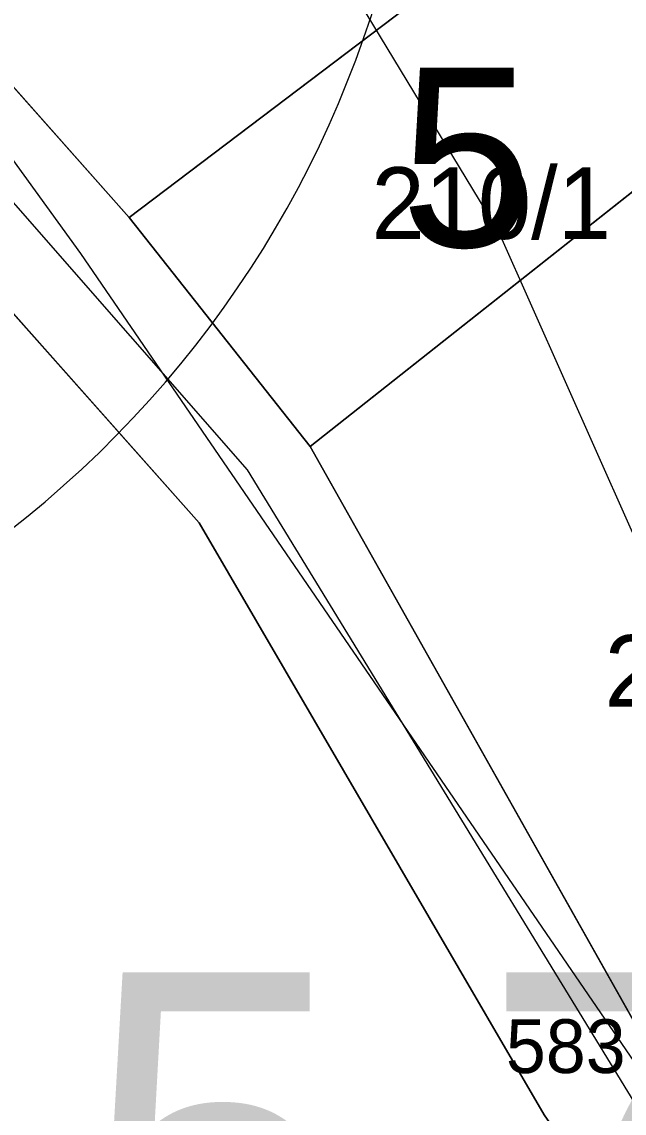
# Model space of a CAD drawing. Extents: x -706130 to -698555, y -971544 to -967260.
# Drawn here: x -703533.1 to -703516.27, y -970481.71 to -970451.23 of the extents above; entities that cross this region are included whole.
import ezdxf

# ---------------------------------------------------------------- set-up
doc = ezdxf.new("R2010")
doc.units = 0
for name, color, linetype in [('Docházková izochrona - VLAK N', 7, 'Continuous'), ('Hranice intravilán', 7, 'Continuous'), ('KN_Budovy', 7, 'Continuous'), ('KN_Budovy_cisla_domovni', 7, 'Continuous'), ('KN_Hranice_parcel', 7, 'Continuous'), ('KN_Parcelni cisla', 7, 'Continuous'), ('KN_Polygon parcely', 7, 'Continuous'), ('KN_POZEMKY_13_ZASTAVENA PLOCHA', 7, 'Continuous'), ('KN_POZEMKY_14_OSTATNI PLOCHA', 7, 'Continuous'), ('KN_POZEMKY_5_ZAHRADA', 7, 'Continuous'), ('KN_VYUZITI_17_ostatni plocha_ostatni komunikace', 7, 'Continuous'), ('KN_VYUZITI_26_ostatni plocha_jina plocha', 7, 'Continuous'), ('KN_Značky bodu BP', 7, 'Continuous'), ('KN_Značky budov', 7, 'Continuous'), ('Komunikace mistni obsluzne - osy S', 7, 'Continuous'), ('OP ELE VN_VVN_trafostanice', 7, 'Continuous'), ('Plochy N_P ŠRAFY', 7, 'Continuous'), ('Plochy smíšené obytné venkovské N', 7, 'Continuous'), ('Plochy smíšené obytné venkovské S', 7, 'Continuous'), ('Plochy verejnych prostranstvi - komunikace ostatni S', 7, 'Continuous'), ('Plochy zmen_ zastavitelne plochy', 7, 'Continuous'), ('Plochy zmen_ zastavitelne plochy_ZAKL', 7, 'Continuous'), ('Regulační bloky zastavitelné N', 7, 'Continuous'), ('Regulační bloky zastavěné S', 7, 'Continuous'), ('Regulační kódy zastavitelne a přestavby N', 7, 'Continuous'), ('Trasy turistické N', 7, 'Continuous'), ('Vodovodní řady - rozváděcí S', 7, 'Continuous'), ('VÝŠKOPIS_vrstevnice hlavní', 7, 'Continuous'), ('Zastavene uzemi N', 7, 'Continuous'), ('Zastavene uzemi plochy N', 7, 'Continuous'), ('Zábory hodnocené - plochy', 7, 'Continuous')]:
    doc.layers.add(name, color=color, linetype=linetype)

msp = doc.modelspace()

# ---------------------------------------------------------------- linework, layer by layer
at = {"layer": 'Docházková izochrona - VLAK N'}
msp.add_circle((-704165.451, -969778.767), 800, dxfattribs=at)
at = {"layer": 'Hranice intravilán'}
msp.add_lwpolyline([(-703671.68, -970421.04), (-703635.34, -970415.7), (-703598.92, -970415.38), (-703584.57, -970401.94), (-703581.752, -970399.103), (-703575.44, -970405.35), (-703572.42, -970408.81), (-703561.53, -970421.29), (-703561.53, -970421.29), (-703545.45, -970434.87), (-703539.12, -970446.53), (-703530.1, -970456.69), (-703525.04, -970463.09), (-703515.47, -970480.09), (-703510.1, -970487.3), (-703506.19, -970495.76), (-703497.27, -970509.64), (-703493.77, -970514.19), (-703498.59, -970513.76), (-703513.76, -970513.44), (-703532.31, -970511.19), (-703515.55, -970543.43), (-703529.12, -970544), (-703506.01, -970582.94)], dxfattribs=at)
at = {"layer": 'KN_Budovy'}
msp.add_lwpolyline([(-703515.65, -970445.75), (-703530.1, -970456.69), (-703525.04, -970463.09), (-703510.95, -970451.95)], close=True, dxfattribs=at)
at = {"layer": 'KN_Hranice_parcel'}
for p, q in [((-703539.12, -970446.53), (-703530.1, -970456.69)), ((-703510.95, -970451.95), (-703525.04, -970463.09)), ((-703525.04, -970463.09), (-703530.1, -970456.69)), ((-703515.47, -970480.09), (-703525.04, -970463.09))]:
    msp.add_line(p, q, dxfattribs=at)
for points in [[(-703501.72, -970509.16), (-703509.89, -970497.16), (-703513.69, -970488.66), (-703518.5, -970481.76), (-703528.15, -970465.22), (-703542.22, -970449.4), (-703548.45, -970436.56), (-703556.14, -970431.12)], [(-703530.1, -970456.69), (-703515.65, -970445.75), (-703510.95, -970451.95)]]:
    msp.add_lwpolyline(points, dxfattribs=at)
at = {"layer": 'KN_Polygon parcely'}
for points in [[(-703416.95, -970645.24), (-703428.02, -970606.74), (-703428.84, -970604.59), (-703432.78, -970597.04), (-703442.73, -970579.48), (-703443.67, -970577.78), (-703453.97, -970560.23), (-703462.43, -970547.72), (-703470.1, -970537.81), (-703493.77, -970514.19), (-703497.27, -970509.64), (-703506.19, -970495.76), (-703510.1, -970487.3), (-703515.47, -970480.09), (-703525.04, -970463.09), (-703530.1, -970456.69), (-703539.12, -970446.53), (-703545.12, -970435.39), (-703545.45, -970434.87), (-703561.53, -970421.29), (-703572.42, -970408.81), (-703575.44, -970405.35), (-703593.78, -970387.2)], [(-703596.35, -970390.14), (-703584.57, -970401.94), (-703581.81, -970404.7), (-703561.99, -970426.7), (-703559.69, -970428.44), (-703556.14, -970431.12), (-703548.45, -970436.56), (-703542.22, -970449.4), (-703528.15, -970465.22), (-703518.5, -970481.76), (-703513.69, -970488.66), (-703509.89, -970497.16), (-703501.72, -970509.16), (-703498.59, -970513.76), (-703495.19, -970518.75), (-703473.58, -970540.46), (-703466.01, -970550.3), (-703457.52, -970562.14), (-703435.9, -970600.45), (-703433.43, -970606.34), (-703419.9, -970645.98)]]:
    msp.add_lwpolyline(points, dxfattribs=at)
for points in [[(-703563.5, -970439.38), (-703571.35, -970445.49), (-703589.39, -970444.8), (-703601.59, -970446.31), (-703562.08, -970505.76), (-703545.23, -970505.86), (-703515.39, -970509.14), (-703501.72, -970509.16), (-703509.89, -970497.16), (-703513.69, -970488.66), (-703518.5, -970481.76), (-703528.15, -970465.22), (-703542.22, -970449.4), (-703548.45, -970436.56), (-703556.14, -970431.12)], [(-703516.38, -970442.15), (-703528.66, -970446.81), (-703539.12, -970446.53), (-703530.1, -970456.69), (-703515.65, -970445.75), (-703510.95, -970451.95), (-703506.85, -970457.07), (-703499.66, -970466.07), (-703504.25, -970469.74), (-703503.16, -970471.11), (-703502.87, -970470.9), (-703494.79, -970465.01), (-703489.16, -970472.79), (-703481.22, -970478.3), (-703458.01, -970469.87), (-703455.3, -970456.92), (-703480.87, -970449.81), (-703487.8, -970447.55)], [(-703530.1, -970456.69), (-703525.04, -970463.09), (-703510.95, -970451.95), (-703515.65, -970445.75)], [(-703503.16, -970471.11), (-703504.25, -970469.74), (-703511.45, -970460.75), (-703506.85, -970457.07), (-703510.95, -970451.95), (-703525.04, -970463.09), (-703515.47, -970480.09)]]:
    msp.add_lwpolyline(points, close=True, dxfattribs=at)
at = {"layer": 'KN_POZEMKY_13_ZASTAVENA PLOCHA'}
for p, q in [((-703530.1, -970456.69), (-703515.65, -970445.75)), ((-703510.95, -970451.95), (-703525.04, -970463.09)), ((-703525.04, -970463.09), (-703530.1, -970456.69))]:
    msp.add_line(p, q, dxfattribs=at)
at = {"layer": 'KN_POZEMKY_14_OSTATNI PLOCHA'}
for p, q in [((-703539.12, -970446.53), (-703530.1, -970456.69)), ((-703528.15, -970465.22), (-703542.22, -970449.4)), ((-703525.04, -970463.09), (-703510.95, -970451.95)), ((-703530.1, -970456.69), (-703525.04, -970463.09)), ((-703515.47, -970480.09), (-703525.04, -970463.09)), ((-703525.04, -970463.09), (-703515.47, -970480.09)), ((-703518.5, -970481.76), (-703528.15, -970465.22))]:
    msp.add_line(p, q, dxfattribs=at)
at = {"layer": 'KN_POZEMKY_5_ZAHRADA'}
for p, q in [((-703515.65, -970445.75), (-703530.1, -970456.69)), ((-703530.1, -970456.69), (-703539.12, -970446.53)), ((-703542.22, -970449.4), (-703528.15, -970465.22)), ((-703528.15, -970465.22), (-703518.5, -970481.76))]:
    msp.add_line(p, q, dxfattribs=at)
at = {"layer": 'KN_VYUZITI_17_ostatni plocha_ostatni komunikace'}
for p, q in [((-703539.12, -970446.53), (-703530.1, -970456.69)), ((-703528.15, -970465.22), (-703542.22, -970449.4)), ((-703530.1, -970456.69), (-703525.04, -970463.09)), ((-703525.04, -970463.09), (-703515.47, -970480.09)), ((-703518.5, -970481.76), (-703528.15, -970465.22))]:
    msp.add_line(p, q, dxfattribs=at)
at = {"layer": 'KN_VYUZITI_26_ostatni plocha_jina plocha'}
for p, q in [((-703525.04, -970463.09), (-703510.95, -970451.95)), ((-703515.47, -970480.09), (-703525.04, -970463.09))]:
    msp.add_line(p, q, dxfattribs=at)
at = {"layer": 'KN_Značky budov'}
msp.add_circle((-703520.517, -970452.709), 0.175, dxfattribs=at)
at = {"layer": 'Komunikace mistni obsluzne - osy S'}
msp.add_lwpolyline([(-703799.428, -970313.344), (-703772.67, -970319.119), (-703743.027, -970323.757), (-703708.137, -970333.12), (-703680.068, -970339.508), (-703649.725, -970350.621), (-703637.833, -970358.584), (-703617.917, -970371.863), (-703601.041, -970383.676), (-703594.395, -970389.101), (-703577.781, -970405.465), (-703560.38, -970424.891), (-703546.214, -970436.092), (-703539.83, -970448.867), (-703526.801, -970463.743), (-703512.023, -970487.895), (-703508.088, -970496.558), (-703493.66, -970517.034), (-703472.761, -970538.298), (-703457.371, -970558.511), (-703445.042, -970579.512), (-703433.936, -970599.551), (-703430.788, -970606.026), (-703418.218, -970645.464)], dxfattribs=at)
at = {"layer": 'OP ELE VN_VVN_trafostanice'}
msp.add_arc((-703551.858, -970441.752), 30, 70.8174, 31.8747, dxfattribs=at)
at = {"layer": 'Plochy N_P ŠRAFY'}
for p, q in [((-703530.1, -970456.69), (-703515.65, -970445.75)), ((-703539.12, -970446.53), (-703530.1, -970456.69))]:
    msp.add_line(p, q, dxfattribs=at)
msp.add_lwpolyline([(-703518.5, -970481.76), (-703528.15, -970465.22), (-703542.22, -970449.4)], dxfattribs=at)
at = {"layer": 'Plochy smíšené obytné venkovské N'}
for p, q in [((-703530.1, -970456.69), (-703515.65, -970445.75)), ((-703539.12, -970446.53), (-703530.1, -970456.69))]:
    msp.add_line(p, q, dxfattribs=at)
msp.add_lwpolyline([(-703518.5, -970481.76), (-703528.15, -970465.22), (-703542.22, -970449.4)], dxfattribs=at)
at = {"layer": 'Plochy smíšené obytné venkovské S'}
for p, q in [((-703530.1, -970456.69), (-703525.04, -970463.09)), ((-703525.04, -970463.09), (-703515.47, -970480.09))]:
    msp.add_line(p, q, dxfattribs=at)
msp.add_lwpolyline([(-703510.95, -970451.95), (-703515.65, -970445.75), (-703530.1, -970456.69)], dxfattribs=at)
at = {"layer": 'Plochy verejnych prostranstvi - komunikace ostatni S'}
for points in [[(-703636.11, -970363.08), (-703623.01, -970370.91), (-703622.48, -970371.21), (-703611.55, -970379.16), (-703596.35, -970390.14), (-703584.57, -970401.94), (-703581.81, -970404.7), (-703561.99, -970426.7), (-703559.69, -970428.44), (-703556.14, -970431.12), (-703548.45, -970436.56), (-703542.22, -970449.4), (-703528.15, -970465.22), (-703518.5, -970481.76), (-703513.69, -970488.66), (-703509.89, -970497.16), (-703501.72, -970509.16), (-703498.59, -970513.76), (-703495.19, -970518.75), (-703473.58, -970540.46), (-703466.01, -970550.3), (-703457.52, -970562.14), (-703435.9, -970600.45)], [(-703416.95, -970645.24), (-703428.02, -970606.74), (-703428.84, -970604.59), (-703432.78, -970597.04), (-703442.73, -970579.48), (-703443.67, -970577.78), (-703453.97, -970560.23), (-703462.43, -970547.72), (-703470.1, -970537.81), (-703493.77, -970514.19), (-703497.27, -970509.64), (-703506.19, -970495.76), (-703510.1, -970487.3), (-703515.47, -970480.09), (-703525.04, -970463.09), (-703530.1, -970456.69), (-703539.12, -970446.53), (-703545.12, -970435.39), (-703545.45, -970434.87), (-703561.53, -970421.29), (-703572.42, -970408.81), (-703575.44, -970405.35), (-703593.78, -970387.2)]]:
    msp.add_lwpolyline(points, dxfattribs=at)
at = {"layer": 'Plochy zmen_ zastavitelne plochy'}
msp.add_lwpolyline([(-703542.22, -970449.4), (-703548.45, -970436.56), (-703556.14, -970431.12), (-703563.5, -970439.38), (-703571.35, -970445.49), (-703589.39, -970444.8), (-703601.59, -970446.31), (-703562.08, -970505.76), (-703545.23, -970505.86), (-703515.39, -970509.14), (-703501.72, -970509.16), (-703509.89, -970497.16), (-703513.69, -970488.66), (-703518.5, -970481.76), (-703528.15, -970465.22)], close=True, dxfattribs=at)
msp.add_lwpolyline([(-703539.12, -970446.53), (-703530.1, -970456.69), (-703515.65, -970445.75), (-703510.95, -970451.95), (-703506.85, -970457.07), (-703499.66, -970466.07), (-703494.79, -970465.01), (-703489.16, -970472.79), (-703481.22, -970478.3), (-703478.98, -970479.85), (-703477.73, -970483.6), (-703472.18, -970500.18), (-703485.86, -970499.73), (-703494.68, -970496.44), (-703497.21, -970490.07), (-703498.44, -970500.19), (-703496.94, -970502.35), (-703505.55, -970496.22), (-703506.19, -970495.76), (-703497.27, -970509.64)], dxfattribs=at)
at = {"layer": 'Plochy zmen_ zastavitelne plochy_ZAKL'}
msp.add_lwpolyline([(-703542.22, -970449.4), (-703548.45, -970436.56), (-703556.14, -970431.12), (-703563.5, -970439.38), (-703571.35, -970445.49), (-703589.39, -970444.8), (-703601.59, -970446.31), (-703562.08, -970505.76), (-703545.23, -970505.86), (-703515.39, -970509.14), (-703501.72, -970509.16), (-703509.89, -970497.16), (-703513.69, -970488.66), (-703518.5, -970481.76), (-703528.15, -970465.22)], close=True, dxfattribs=at)
msp.add_lwpolyline([(-703539.12, -970446.53), (-703530.1, -970456.69), (-703515.65, -970445.75), (-703510.95, -970451.95), (-703506.85, -970457.07), (-703499.66, -970466.07), (-703494.79, -970465.01), (-703489.16, -970472.79), (-703481.22, -970478.3), (-703478.98, -970479.85), (-703477.73, -970483.6), (-703472.18, -970500.18), (-703485.86, -970499.73), (-703494.68, -970496.44), (-703497.21, -970490.07), (-703498.44, -970500.19), (-703496.94, -970502.35), (-703505.55, -970496.22), (-703506.19, -970495.76), (-703497.27, -970509.64)], dxfattribs=at)
at = {"layer": 'Regulační bloky zastavitelné N'}
msp.add_lwpolyline([(-703542.22, -970449.4), (-703548.45, -970436.56), (-703556.14, -970431.12), (-703563.5, -970439.38), (-703571.35, -970445.49), (-703589.39, -970444.8), (-703601.59, -970446.31), (-703562.08, -970505.76), (-703545.23, -970505.86), (-703515.39, -970509.14), (-703501.72, -970509.16), (-703509.89, -970497.16), (-703513.69, -970488.66), (-703518.5, -970481.76), (-703528.15, -970465.22)], close=True, dxfattribs=at)
msp.add_lwpolyline([(-703539.12, -970446.53), (-703530.1, -970456.69), (-703515.65, -970445.75), (-703510.95, -970451.95), (-703506.85, -970457.07), (-703499.66, -970466.07), (-703494.79, -970465.01), (-703489.16, -970472.79), (-703481.22, -970478.3), (-703478.98, -970479.85), (-703477.73, -970483.6), (-703472.18, -970500.18), (-703485.86, -970499.73), (-703494.68, -970496.44), (-703497.21, -970490.07), (-703498.44, -970500.19), (-703496.94, -970502.35), (-703505.55, -970496.22), (-703506.19, -970495.76), (-703497.27, -970509.64)], dxfattribs=at)
at = {"layer": 'Regulační bloky zastavěné S'}
for p, q in [((-703530.1, -970456.69), (-703525.04, -970463.09)), ((-703525.04, -970463.09), (-703515.47, -970480.09))]:
    msp.add_line(p, q, dxfattribs=at)
for points in [[(-703636.11, -970363.08), (-703623.01, -970370.91), (-703622.48, -970371.21), (-703611.55, -970379.16), (-703596.35, -970390.14), (-703584.57, -970401.94), (-703581.81, -970404.7), (-703561.99, -970426.7), (-703559.69, -970428.44), (-703556.14, -970431.12), (-703548.45, -970436.56), (-703542.22, -970449.4), (-703528.15, -970465.22), (-703518.5, -970481.76), (-703513.69, -970488.66), (-703509.89, -970497.16), (-703501.72, -970509.16), (-703498.59, -970513.76), (-703495.19, -970518.75), (-703473.58, -970540.46), (-703466.01, -970550.3), (-703457.52, -970562.14), (-703435.9, -970600.45)], [(-703432.78, -970597.04), (-703442.73, -970579.48), (-703443.67, -970577.78), (-703453.97, -970560.23), (-703462.43, -970547.72), (-703470.1, -970537.81), (-703493.77, -970514.19), (-703497.27, -970509.64), (-703506.19, -970495.76), (-703510.1, -970487.3), (-703515.47, -970480.09), (-703525.04, -970463.09), (-703530.1, -970456.69), (-703539.12, -970446.53), (-703545.12, -970435.39), (-703545.45, -970434.87), (-703561.53, -970421.29), (-703572.42, -970408.81), (-703575.44, -970405.35), (-703593.78, -970387.2)], [(-703510.95, -970451.95), (-703515.65, -970445.75), (-703530.1, -970456.69)]]:
    msp.add_lwpolyline(points, dxfattribs=at)
at = {"layer": 'Trasy turistické N'}
msp.add_lwpolyline([(-703639.36, -970354.95), (-703605.17, -970378.02), (-703599.73, -970382.19), (-703593.78, -970387.2), (-703575.44, -970405.35), (-703561.53, -970421.29), (-703545.45, -970434.87), (-703539.12, -970446.53), (-703530.1, -970456.69), (-703525.04, -970463.09), (-703515.47, -970480.09), (-703510.1, -970487.3), (-703506.19, -970495.76), (-703497.27, -970509.64), (-703493.77, -970514.19), (-703470.1, -970537.81), (-703462.43, -970547.72), (-703453.97, -970560.23), (-703443.67, -970577.78), (-703432.78, -970597.04), (-703428.84, -970604.59), (-703428.02, -970606.74), (-703416.95, -970645.24)], dxfattribs=at)
at = {"layer": 'Vodovodní řady - rozváděcí S'}
msp.add_lwpolyline([(-703414.392, -970657.693), (-703429.867, -970607.822), (-703442.266, -970580.55), (-703453.418, -970563.041), (-703463.4, -970548.877), (-703475.5, -970533.543), (-703488.102, -970519.658), (-703499.868, -970504.849), (-703513.523, -970483.871), (-703531.459, -970457.7), (-703535.385, -970452.279), (-703550.662, -970437.263), (-703601.286, -970390.979), (-703638.654, -970361.134), (-703658.242, -970351.978), (-703680.412, -970345.708), (-703705.115, -970338.641), (-703778.014, -970321.904)], dxfattribs=at)
at = {"layer": 'VÝŠKOPIS_vrstevnice hlavní'}
msp.add_lwpolyline([(-703650.73, -970331.726), (-703611.924, -970355.553), (-703596.23, -970366.966), (-703580.251, -970379.949), (-703563.416, -970396.356), (-703543.442, -970420.611), (-703533.597, -970434.307), (-703519.758, -970457.134), (-703511.626, -970475.396), (-703506.776, -970491.375), (-703507.061, -970495.941), (-703510.057, -970499.793), (-703513.196, -970500.22), (-703519.188, -970498.508), (-703527.177, -970492.659), (-703553.144, -970470.831), (-703581.107, -970451.57), (-703593.091, -970444.864), (-703601.081, -970441.155), (-703621.055, -970434.021), (-703633.61, -970431.739), (-703649.018, -970431.739)], dxfattribs=at)
at = {"layer": 'Zastavene uzemi N'}
msp.add_lwpolyline([(-703671.68, -970421.04), (-703635.34, -970415.7), (-703634.18, -970419.42), (-703597.37, -970419.27), (-703581.81, -970404.7), (-703561.99, -970426.7), (-703559.69, -970428.44), (-703556.14, -970431.12), (-703548.45, -970436.56), (-703542.22, -970449.4), (-703528.15, -970465.22), (-703518.5, -970481.76), (-703513.69, -970488.66), (-703509.89, -970497.16), (-703501.72, -970509.16), (-703498.59, -970513.76), (-703513.76, -970513.44), (-703532.31, -970511.19), (-703537.56, -970510.55), (-703529.12, -970544), (-703506.01, -970582.94), (-703496.74, -970590.39), (-703433.43, -970606.34), (-703419.9, -970645.98)], dxfattribs=at)
at = {"layer": 'Zastavene uzemi plochy N'}
msp.add_lwpolyline([(-703671.68, -970421.04), (-703635.34, -970415.7), (-703634.18, -970419.42), (-703597.37, -970419.27), (-703581.81, -970404.7), (-703561.99, -970426.7), (-703559.69, -970428.44), (-703556.14, -970431.12), (-703548.45, -970436.56), (-703542.22, -970449.4), (-703528.15, -970465.22), (-703518.5, -970481.76), (-703513.69, -970488.66), (-703509.89, -970497.16), (-703501.72, -970509.16), (-703498.59, -970513.76), (-703513.76, -970513.44), (-703532.31, -970511.19), (-703537.56, -970510.55), (-703529.12, -970544), (-703506.01, -970582.94), (-703496.74, -970590.39), (-703433.43, -970606.34), (-703419.9, -970645.98)], dxfattribs=at)
at = {"layer": 'Zábory hodnocené - plochy'}
msp.add_lwpolyline([(-703542.22, -970449.4), (-703548.45, -970436.56), (-703556.14, -970431.12), (-703563.5, -970439.38), (-703571.35, -970445.49), (-703589.39, -970444.8), (-703601.59, -970446.31), (-703562.08, -970505.76), (-703545.23, -970505.86), (-703515.39, -970509.14), (-703501.72, -970509.16), (-703509.89, -970497.16), (-703513.69, -970488.66), (-703518.5, -970481.76), (-703528.15, -970465.22)], close=True, dxfattribs=at)
msp.add_lwpolyline([(-703539.12, -970446.53), (-703530.1, -970456.69), (-703515.65, -970445.75), (-703510.95, -970451.95), (-703506.85, -970457.07), (-703499.66, -970466.07), (-703494.79, -970465.01), (-703489.16, -970472.79), (-703481.22, -970478.3), (-703478.98, -970479.85), (-703477.73, -970483.6), (-703472.18, -970500.18), (-703485.86, -970499.73), (-703494.68, -970496.44), (-703497.21, -970490.07), (-703498.44, -970500.19), (-703496.94, -970502.35), (-703505.55, -970496.22), (-703506.19, -970495.76), (-703497.27, -970509.64)], dxfattribs=at)

# ---------------------------------------------------------------- texts
at = {"layer": 'KN_Budovy_cisla_domovni'}
msp.add_text('5', height=5, dxfattribs=at).set_placement((-703522.53, -970457.509))
at = {"layer": 'KN_Parcelni cisla'}
for s, p in [('210/1', (-703523.33, -970457.289)), ('2273', (-703516.813, -970470.36))]:
    msp.add_text(s, height=2, dxfattribs=at).set_placement(p)
at = {"layer": 'KN_Značky bodu BP'}
msp.add_text('583', height=1.5, dxfattribs=at).set_placement((-703519.573, -970480.59))
at = {"layer": 'Regulační kódy zastavitelne a přestavby N'}
msp.add_text('SV.1.15.70', height=10, dxfattribs=at).set_placement((-703571.54, -970487.778))

doc.saveas('drawing.dxf')
